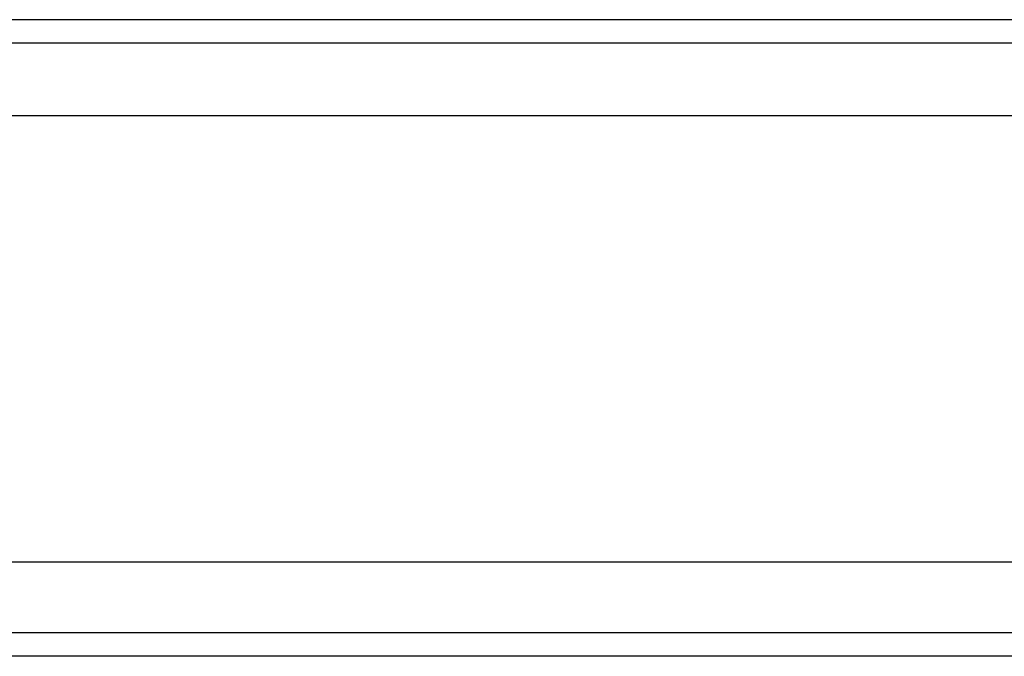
# Model space of a CAD drawing. Header units: millimetres. Extents: x -2774 to 3135, y -1571 to 860.
# Tile 330 of 625: x -653 to -632, y -1559 to -1545. Entities that reach past the tile are written whole.
import ezdxf
from ezdxf.lldxf.tags import DXFTag

# ---------------------------------------------------------------- set-up
doc = ezdxf.new("R2010")
doc.units = ezdxf.units.MM
doc.layers.get('0').update_dxf_attribs({"linetype": 'CONTINUOUS'})
tags = doc.linetypes.add('DASHED', pattern=[25.72, 12.86, -12.86]).pattern_tags.tags
tags[6:7] = [DXFTag(74, 4), DXFTag(75, 0), DXFTag(340, '0'), DXFTag(46, 0.0), DXFTag(50, 0.0), DXFTag(44, 0.0), DXFTag(45, 0.0)]
tags[4:5] = [DXFTag(74, 4), DXFTag(75, 0), DXFTag(340, '0'), DXFTag(46, 0.0), DXFTag(50, 0.0), DXFTag(44, 0.0), DXFTag(45, 0.0)]

msp = doc.modelspace()

# ---------------------------------------------------------------- linework, layer by layer
at = {"color": 0, "linetype": 'Continuous'}
for p, q in [((191.555, -1545.289), (-748.445, -1545.289)), ((191.555, -1556.838), (-748.445, -1556.838)), ((191.555, -1558.838), (-748.445, -1558.838))]:
    msp.add_line(p, q, dxfattribs=at)
at = {"color": 0, "linetype": 'DASHED'}
for p, q in [((191.555, -1547.338), (-748.445, -1547.338)), ((191.555, -1558.338), (-748.445, -1558.338))]:
    msp.add_line(p, q, dxfattribs=at)
at = {"color": 0, "linetype": 'Continuous'}
msp.add_open_spline([(191.555, -1545.789), (-748.445, -1545.789)], degree=1, dxfattribs=at)

doc.saveas('drawing.dxf')
